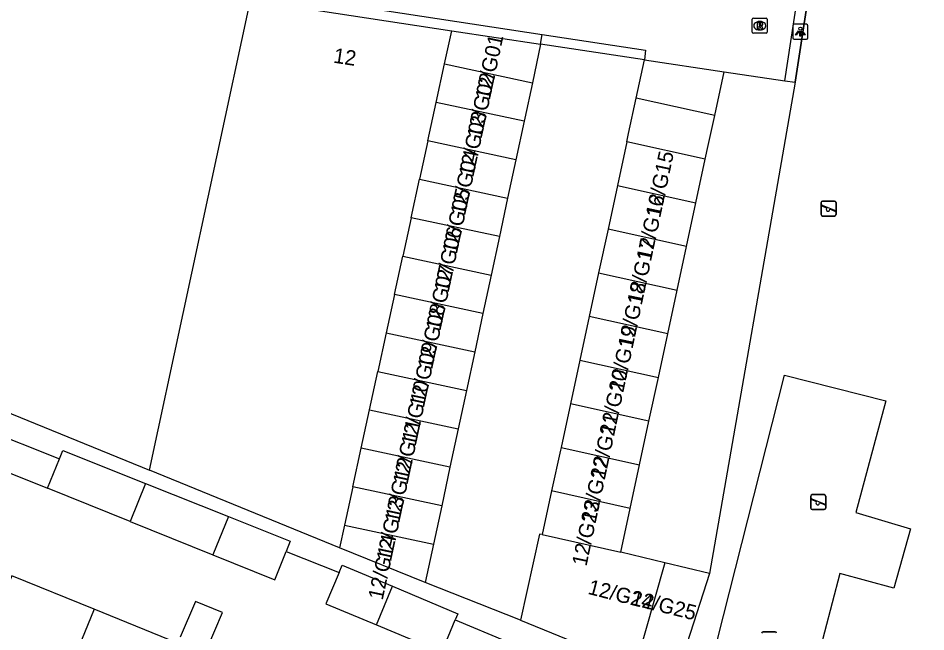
# Model space of a CAD drawing. Extents: x 163010 to 163853, y 382793 to 383982.
# Drawn here: x 163616.5 to 163676.8, y 383116.1 to 383156.8 of the extents above; entities that cross this region are included whole.
import ezdxf

# ---------------------------------------------------------------- set-up
doc = ezdxf.new("R2010")
doc.units = 0
for name, color, linetype in [('IMGEO_Groenvoorziening', 7, 'Continuous'), ('IMGEO_Hek', 7, 'Continuous'), ('IMGEO_Lichtpunt', 7, 'Continuous'), ('IMGEO_Pand', 7, 'Continuous'), ('IMGEO_Pand_nummerreeks', 7, 'Continuous'), ('IMGEO_Rijbaan_lokaal_open', 7, 'Continuous'), ('IMGEO_Rioolput', 7, 'Continuous'), ('IMGEO_Speelvoorziening', 7, 'Continuous'), ('IMGEO_Voetpad_open', 7, 'Continuous')]:
    doc.layers.add(name, color=color, linetype=linetype)

msp = doc.modelspace()

# ---------------------------------------------------------------- linework, layer by layer
at = {"layer": 'IMGEO_Groenvoorziening'}
for points in [[(163668.146, 383152.551), (163662.455, 383119.934)], [(163675.824, 383122.901), (163674.701, 383118.962), (163671.12, 383119.929), (163669.077, 383112.14), (163662.574, 383113.886), (163667.446, 383133.096), (163674.168, 383131.399), (163672.194, 383123.981), (163675.824, 383122.901)]]:
    msp.add_lwpolyline(points, dxfattribs=at)
at = {"layer": 'IMGEO_Hek'}
msp.add_lwpolyline([(163668.146, 383152.551), (163671.878, 383176.79), (163672.946, 383177.576), (163673.417, 383178.311), (163676.436, 383180.421), (163676.757, 383180.227), (163679.151, 383179.843), (163697.534, 383177.061), (163726.338, 383172.701), (163723.797, 383155.311), (163727.894, 383154.735), (163725.721, 383140.138), (163725.671, 383139.799), (163714.654, 383068.002), (163651.938, 383093.599), (163652.08, 383093.941), (163660.107, 383112.661)], dxfattribs=at)
at = {"layer": 'IMGEO_Lichtpunt'}
for p, q in [((163667.997, 383156.306), (163667.997, 383155.499)), ((163667.997, 383156.306), (163667.997, 383155.499)), ((163668.899, 383156.401), (163668.091, 383156.401)), ((163668.899, 383156.401), (163668.091, 383156.401)), ((163668.993, 383155.499), (163668.993, 383156.306)), ((163668.993, 383155.499), (163668.993, 383156.306)), ((163668.091, 383155.405), (163668.899, 383155.405)), ((163668.091, 383155.405), (163668.899, 383155.405))]:
    msp.add_line(p, q, dxfattribs=at)
for points in [[(163668.371, 383155.97), (163668.41, 383155.942), (163668.222, 383155.68), (163668.184, 383155.707), (163668.371, 383155.97)], [(163668.473, 383155.922), (163668.52, 383155.922), (163668.52, 383155.6), (163668.473, 383155.6), (163668.473, 383155.922)], [(163668.583, 383155.942), (163668.621, 383155.969), (163668.808, 383155.707), (163668.769, 383155.679), (163668.583, 383155.942)]]:
    msp.add_lwpolyline(points, dxfattribs=at)
msp.add_circle((163668.496, 383156.104), 0.0994, dxfattribs=at)
for centre, start, end in [((163668.091, 383156.306), 90, 180), ((163668.091, 383156.306), 90, 180), ((163668.899, 383156.306), 0, 90), ((163668.899, 383156.306), 0, 90), ((163668.091, 383155.499), 180, 270), ((163668.091, 383155.499), 180, 270), ((163668.899, 383155.499), 270, 0), ((163668.899, 383155.499), 270, 360)]:
    msp.add_arc(centre, 0.0946, start, end, dxfattribs=at)
at = {"layer": 'IMGEO_Pand'}
for points in [[(163625.249, 383126.784), (163631.969, 383158.004)], [(163631.969, 383158.004), (163645.335, 383155.967)], [(163644.857, 383153.765), (163645.335, 383155.967)], [(163645.335, 383155.967), (163651.236, 383155.068)], [(163651.236, 383155.068), (163650.689, 383152.515)], [(163644.303, 383151.214), (163644.857, 383153.765)], [(163644.857, 383153.765), (163650.689, 383152.515)], [(163657.589, 383151.498), (163658.136, 383154.035)], [(163658.136, 383154.035), (163663.431, 383153.242)], [(163662.806, 383150.344), (163663.431, 383153.242)], [(163650.689, 383152.515), (163650.185, 383150.165), (163650.141, 383149.962)], [(163643.749, 383148.662), (163644.303, 383151.214)], [(163650.141, 383149.962), (163644.303, 383151.214)], [(163656.965, 383148.599), (163657.083, 383149.148), (163657.589, 383151.498)], [(163662.806, 383150.344), (163657.589, 383151.498)], [(163650.141, 383149.962), (163649.594, 383147.409)], [(163662.182, 383147.445), (163662.378, 383148.355), (163662.806, 383150.344)], [(163643.749, 383148.662), (163643.195, 383146.111)], [(163649.594, 383147.409), (163643.749, 383148.662)], [(163656.965, 383148.599), (163656.34, 383145.701)], [(163662.182, 383147.445), (163656.965, 383148.599)], [(163649.594, 383147.409), (163649.047, 383144.856)], [(163661.558, 383144.547), (163662.182, 383147.445)], [(163642.641, 383143.559), (163643.195, 383146.111)], [(163643.195, 383146.111), (163649.047, 383144.856)], [(163656.34, 383145.701), (163655.716, 383142.802)], [(163656.34, 383145.701), (163661.558, 383144.547)], [(163649.047, 383144.856), (163648.499, 383142.303)], [(163660.933, 383141.648), (163661.558, 383144.547)], [(163642.641, 383143.559), (163642.087, 383141.007)], [(163648.499, 383142.303), (163642.641, 383143.559)], [(163655.716, 383142.802), (163655.092, 383139.904)], [(163660.933, 383141.648), (163655.716, 383142.802)], [(163648.499, 383142.303), (163647.952, 383139.75)], [(163660.309, 383138.75), (163660.933, 383141.648)], [(163641.534, 383138.456), (163642.087, 383141.007)], [(163642.087, 383141.007), (163647.952, 383139.75)], [(163647.952, 383139.75), (163647.405, 383137.197)], [(163655.092, 383139.904), (163654.467, 383137.005)], [(163655.092, 383139.904), (163660.309, 383138.75)], [(163641.534, 383138.456), (163640.98, 383135.904)], [(163647.405, 383137.197), (163641.534, 383138.456)], [(163659.685, 383135.851), (163660.309, 383138.75)], [(163647.405, 383137.197), (163646.857, 383134.644)], [(163600.974, 383136.678), (163625.249, 383126.784)], [(163654.467, 383137.005), (163653.843, 383134.107)], [(163659.685, 383135.851), (163654.467, 383137.005)], [(163640.98, 383135.904), (163640.426, 383133.352)], [(163640.98, 383135.904), (163646.857, 383134.644)], [(163659.06, 383132.953), (163659.685, 383135.851)], [(163646.857, 383134.644), (163646.31, 383132.091)], [(163653.843, 383134.107), (163653.218, 383131.209)], [(163653.843, 383134.107), (163659.06, 383132.953)], [(163639.872, 383130.801), (163640.426, 383133.352)], [(163640.426, 383133.352), (163646.31, 383132.091)], [(163658.436, 383130.054), (163659.06, 383132.953)], [(163646.31, 383132.091), (163645.762, 383129.538)], [(163653.218, 383131.209), (163652.594, 383128.31)], [(163658.436, 383130.054), (163653.218, 383131.209)], [(163639.318, 383128.249), (163639.872, 383130.801)], [(163639.872, 383130.801), (163645.762, 383129.538)], [(163657.812, 383127.156), (163658.436, 383130.054)], [(163614.131, 383129.592), (163612.496, 383125.487), (163614.113, 383124.843), (163614.969, 383126.996), (163618.46, 383125.594)], [(163614.131, 383129.592), (163619.263, 383127.552)], [(163645.762, 383129.538), (163645.215, 383126.985)], [(163619.263, 383127.552), (163619.488, 383128.102), (163624.989, 383125.911)], [(163638.764, 383125.698), (163639.318, 383128.249)], [(163645.215, 383126.985), (163639.318, 383128.249)], [(163652.594, 383128.31), (163652.555, 383128.13), (163651.966, 383125.413)], [(163652.594, 383128.31), (163657.812, 383127.156)], [(163618.46, 383125.594), (163619.263, 383127.552)], [(163645.215, 383126.985), (163644.668, 383124.432)], [(163657.187, 383124.257), (163657.812, 383127.156)], [(163637.882, 383121.634), (163625.249, 383126.784)], [(163624.989, 383125.911), (163623.954, 383123.387)], [(163624.989, 383125.911), (163630.489, 383123.721)], [(163638.764, 383125.698), (163638.211, 383123.146)], [(163644.668, 383124.432), (163638.764, 383125.698)], [(163623.954, 383123.387), (163618.46, 383125.594)], [(163651.966, 383125.413), (163651.337, 383122.515)], [(163657.187, 383124.257), (163651.966, 383125.413)], [(163644.668, 383124.432), (163644.12, 383121.879)], [(163656.563, 383121.359), (163657.187, 383124.257)], [(163623.954, 383123.387), (163629.448, 383121.18)], [(163630.489, 383123.721), (163629.448, 383121.18)], [(163630.489, 383123.721), (163634.604, 383122.082), (163634.331, 383121.397)], [(163638.211, 383123.146), (163637.882, 383121.634)], [(163638.211, 383123.146), (163644.12, 383121.879)], [(163651.337, 383122.515), (163651.163, 383122.553), (163649.89, 383116.833)], [(163651.337, 383122.515), (163656.563, 383121.359)], [(163643.573, 383119.326), (163637.882, 383121.634)], [(163644.12, 383121.879), (163643.573, 383119.326)], [(163629.448, 383121.18), (163633.583, 383119.519), (163634.331, 383121.397)], [(163659.481, 383120.653), (163656.563, 383121.359)], [(163637.84, 383119.999), (163638.041, 383120.48), (163641.384, 383119.084)], [(163659.481, 383120.653), (163657.525, 383113.722)], [(163662.455, 383119.934), (163659.481, 383120.653)], [(163621.565, 383117.557), (163616.094, 383119.772), (163615.789, 383119.029), (163614.796, 383116.655)], [(163637.84, 383119.999), (163636.974, 383117.927), (163640.334, 383116.523)], [(163662.455, 383119.934), (163660.107, 383112.661)], [(163640.334, 383116.523), (163641.384, 383119.084)], [(163641.384, 383119.084), (163645.735, 383117.267), (163645.564, 383116.856)], [(163629.082, 383114.962), (163630.108, 383117.339), (163628.302, 383118.079), (163627.275, 383115.702)], [(163621.565, 383117.557), (163617.199, 383106.907)], [(163627.107, 383115.313), (163621.565, 383117.557)], [(163640.334, 383116.523), (163644.669, 383114.713), (163645.564, 383116.856)], [(163649.89, 383116.833), (163654.997, 383114.761), (163657.525, 383113.722)]]:
    msp.add_lwpolyline(points, dxfattribs=at)
at = {"layer": 'IMGEO_Rijbaan_lokaal_open'}
for points in [[(163667.475, 383152.649), (163671.164, 383176.895), (163671.375, 383178.333), (163671.627, 383180.045)], [(163567.427, 383168.507), (163651.335, 383155.72)], [(163651.335, 383155.72), (163658.206, 383154.673), (163658.136, 383154.035)], [(163663.431, 383153.242), (163667.475, 383152.649)]]:
    msp.add_lwpolyline(points, dxfattribs=at)
at = {"layer": 'IMGEO_Rioolput'}
for p, q in [((163665.301, 383155.878), (163665.301, 383156.73)), ((163665.376, 383156.804), (163666.228, 383156.804)), ((163665.789, 383156.584), (163665.814, 383156.584)), ((163666.302, 383156.73), (163666.302, 383155.878)), ((163665.812, 383156.024), (163665.787, 383156.024)), ((163666.228, 383155.804), (163665.376, 383155.804))]:
    msp.add_line(p, q, dxfattribs=at)
for points in [[(163665.301, 383155.878), (163665.301, 383156.73)], [(163665.376, 383156.804), (163666.228, 383156.804)], [(163665.89, 383156.502), (163665.638, 383156.504), (163665.638, 383156.104)], [(163666.302, 383156.73), (163666.302, 383155.878)], [(163665.638, 383156.104), (163665.762, 383156.104), (163665.762, 383156.266), (163665.773, 383156.266)], [(163665.816, 383156.423), (163665.762, 383156.423), (163665.762, 383156.342)], [(163665.762, 383156.342), (163665.814, 383156.342)], [(163665.82, 383156.237), (163665.891, 383156.104), (163666.031, 383156.104), (163665.966, 383156.23)], [(163666.228, 383155.804), (163665.376, 383155.804)]]:
    msp.add_lwpolyline(points, dxfattribs=at)
for centre, radius, start, end in [((163665.378, 383156.728), 0.0765, 91.55205, 178.44795), ((163665.378, 383156.728), 0.0765, 91.55205, 178.44795), ((163665.889, 383156.392), 0.109, 350.36119, 89.41601), ((163666.226, 383156.728), 0.0765, 1.55205, 88.44795), ((163666.226, 383156.728), 0.0765, 1.55205, 88.44795), ((163665.378, 383155.88), 0.0765, 181.55205, 268.44795), ((163665.378, 383155.88), 0.0765, 181.55205, 268.44795), ((163665.772, 383156.213), 0.0533, 26.02933, 88.69889), ((163665.798, 383156.531), 0.19, 274.7715, 282.96867), ((163665.822, 383156.327), 0.0964, 77.00612, 93.18647), ((163665.836, 383156.384), 0.0378, 276.66336, 79.67722), ((163665.887, 383156.392), 0.112, 277.58423, 350.98172), ((163665.871, 383156.177), 0.108, 29.51342, 73.79051), ((163666.226, 383155.88), 0.0765, 271.55205, 358.44795), ((163666.226, 383155.88), 0.0765, 271.55205, 358.44795)]:
    msp.add_arc(centre, radius, start, end, dxfattribs=at)
for centre, major_axis, ratio, start_param, end_param in [((163665.788, 383156.304), (-0.387, 0.002), 0.722429, 4.712389, 7.853982), ((163665.813, 383156.304), (-0.39, 0.002), 0.717154, 1.570796, 4.712389)]:
    msp.add_ellipse(centre, major_axis=major_axis, ratio=ratio, start_param=start_param, end_param=end_param, dxfattribs=at)
at = {"layer": 'IMGEO_Speelvoorziening'}
for p, q in [((163669.879, 383143.765), (163669.879, 383144.565)), ((163669.879, 383144.565), (163669.879, 383143.765)), ((163669.948, 383144.39), (163670.824, 383144.037)), ((163669.979, 383144.665), (163670.769, 383144.665)), ((163670.769, 383144.665), (163669.979, 383144.665)), ((163670.869, 383144.565), (163670.869, 383143.765)), ((163670.869, 383143.765), (163670.869, 383144.565)), ((163670.262, 383144.193), (163669.923, 383144.33)), ((163670.8, 383143.977), (163670.46, 383144.114)), ((163670.769, 383143.665), (163669.979, 383143.665)), ((163669.979, 383143.665), (163670.769, 383143.665)), ((163669.292, 383125.175), (163670.082, 383125.175)), ((163670.082, 383125.175), (163669.292, 383125.175)), ((163669.192, 383124.275), (163669.192, 383125.075)), ((163669.192, 383125.075), (163669.192, 383124.275)), ((163669.575, 383124.703), (163669.236, 383124.84)), ((163669.261, 383124.9), (163670.137, 383124.547)), ((163670.113, 383124.487), (163669.773, 383124.624)), ((163670.182, 383125.075), (163670.182, 383124.275)), ((163670.182, 383124.275), (163670.182, 383125.075)), ((163670.082, 383124.175), (163669.292, 383124.175)), ((163669.292, 383124.175), (163670.082, 383124.175)), ((163666.024, 383116.062), (163666.814, 383116.062)), ((163666.814, 383116.062), (163666.024, 383116.062))]:
    msp.add_line(p, q, dxfattribs=at)
for centre, radius, start, end in [((163669.979, 383144.565), 0.1, 90, 180), ((163669.979, 383144.565), 0.1, 90, 180), ((163669.936, 383144.36), 0.0327, 68.07798, 248.07798), ((163670.769, 383144.565), 0.1, 0, 90), ((163670.769, 383144.565), 0.1, 360, 90), ((163670.341, 383144.103), 0.12, 130.99278, 5.16318), ((163670.812, 383144.007), 0.0327, 248.07798, 68.07798), ((163669.979, 383143.765), 0.1, 180, 270), ((163669.979, 383143.765), 0.1, 180, 270), ((163670.769, 383143.765), 0.1, 270, 0), ((163670.769, 383143.765), 0.1, 270, 0), ((163669.292, 383125.075), 0.1, 90, 180), ((163669.292, 383125.075), 0.1, 90, 180), ((163670.082, 383125.075), 0.1, 0, 90), ((163670.082, 383125.075), 0.1, 360, 90), ((163669.249, 383124.87), 0.0327, 68.07798, 248.07798), ((163669.654, 383124.613), 0.12, 130.99278, 5.16318), ((163670.125, 383124.517), 0.0327, 248.07798, 68.07798), ((163669.292, 383124.275), 0.1, 180, 270), ((163669.292, 383124.275), 0.1, 180, 270), ((163670.082, 383124.275), 0.1, 270, 0), ((163670.082, 383124.275), 0.1, 270, 0), ((163666.024, 383115.962), 0.1, 90, 180), ((163666.024, 383115.962), 0.1, 90, 180), ((163666.814, 383115.962), 0.1, 0, 90), ((163666.814, 383115.962), 0.1, 360, 90)]:
    msp.add_arc(centre, radius, start, end, dxfattribs=at)
at = {"layer": 'IMGEO_Voetpad_open'}
for points in [[(163673.417, 383178.311), (163672.946, 383177.576), (163671.878, 383176.79), (163668.146, 383152.551)], [(163651.236, 383155.068), (163651.335, 383155.72)], [(163658.136, 383154.035), (163651.236, 383155.068)], [(163667.475, 383152.649), (163668.146, 383152.551)], [(163634.331, 383121.397), (163637.84, 383119.999)], [(163649.89, 383116.833), (163643.573, 383119.326)], [(163645.564, 383116.856), (163648.959, 383115.439)]]:
    msp.add_lwpolyline(points, dxfattribs=at)

# ---------------------------------------------------------------- texts
at = {"layer": 'IMGEO_Pand_nummerreeks'}
for s, rotation, p in [('12/G01', 77.90125, (163647.853, 383151.311)), ('12', 351.33497, (163637.427, 383153.855)), ('12/G02', 77.90106, (163647.306, 383148.758)), ('12/G03', 77.89877, (163646.759, 383146.205)), ('12/G04', 77.89877, (163646.211, 383143.652)), ('12/G15', 78.04456, (163659.193, 383143.564)), ('12/G05', 77.89877, (163645.664, 383141.099)), ('12/G16', 78.04456, (163658.579, 383140.665)), ('12/G06', 77.89877, (163645.117, 383138.546)), ('12/G17', 78.04456, (163657.965, 383137.766)), ('12/G07', 77.89877, (163644.569, 383135.993)), ('12/G18', 78.04456, (163657.351, 383134.867)), ('12/G08', 77.89877, (163644.022, 383133.44)), ('12/G19', 78.04456, (163656.738, 383131.968)), ('12/G09', 77.89877, (163643.474, 383130.887)), ('12/G20', 78.04456, (163656.124, 383129.069)), ('12/G10', 77.89877, (163642.927, 383128.334)), ('12/G11', 77.89877, (163642.38, 383125.781)), ('12/G21', 78.04456, (163655.51, 383126.17)), ('12/G12', 77.89877, (163641.832, 383123.228)), ('12/G22', 78.04456, (163654.896, 383123.271)), ('12/G13', 77.89877, (163641.285, 383120.675)), ('12/G23', 78.04456, (163654.282, 383120.372)), ('12/G14', 77.89877, (163640.738, 383118.122)), ('12/G24', 345.73549, (163654.322, 383118.591)), ('12/G25', 345.96376, (163657.186, 383117.879))]:
    msp.add_text(s, height=1, rotation=rotation, dxfattribs=at).set_placement(p)

doc.saveas('drawing.dxf')
